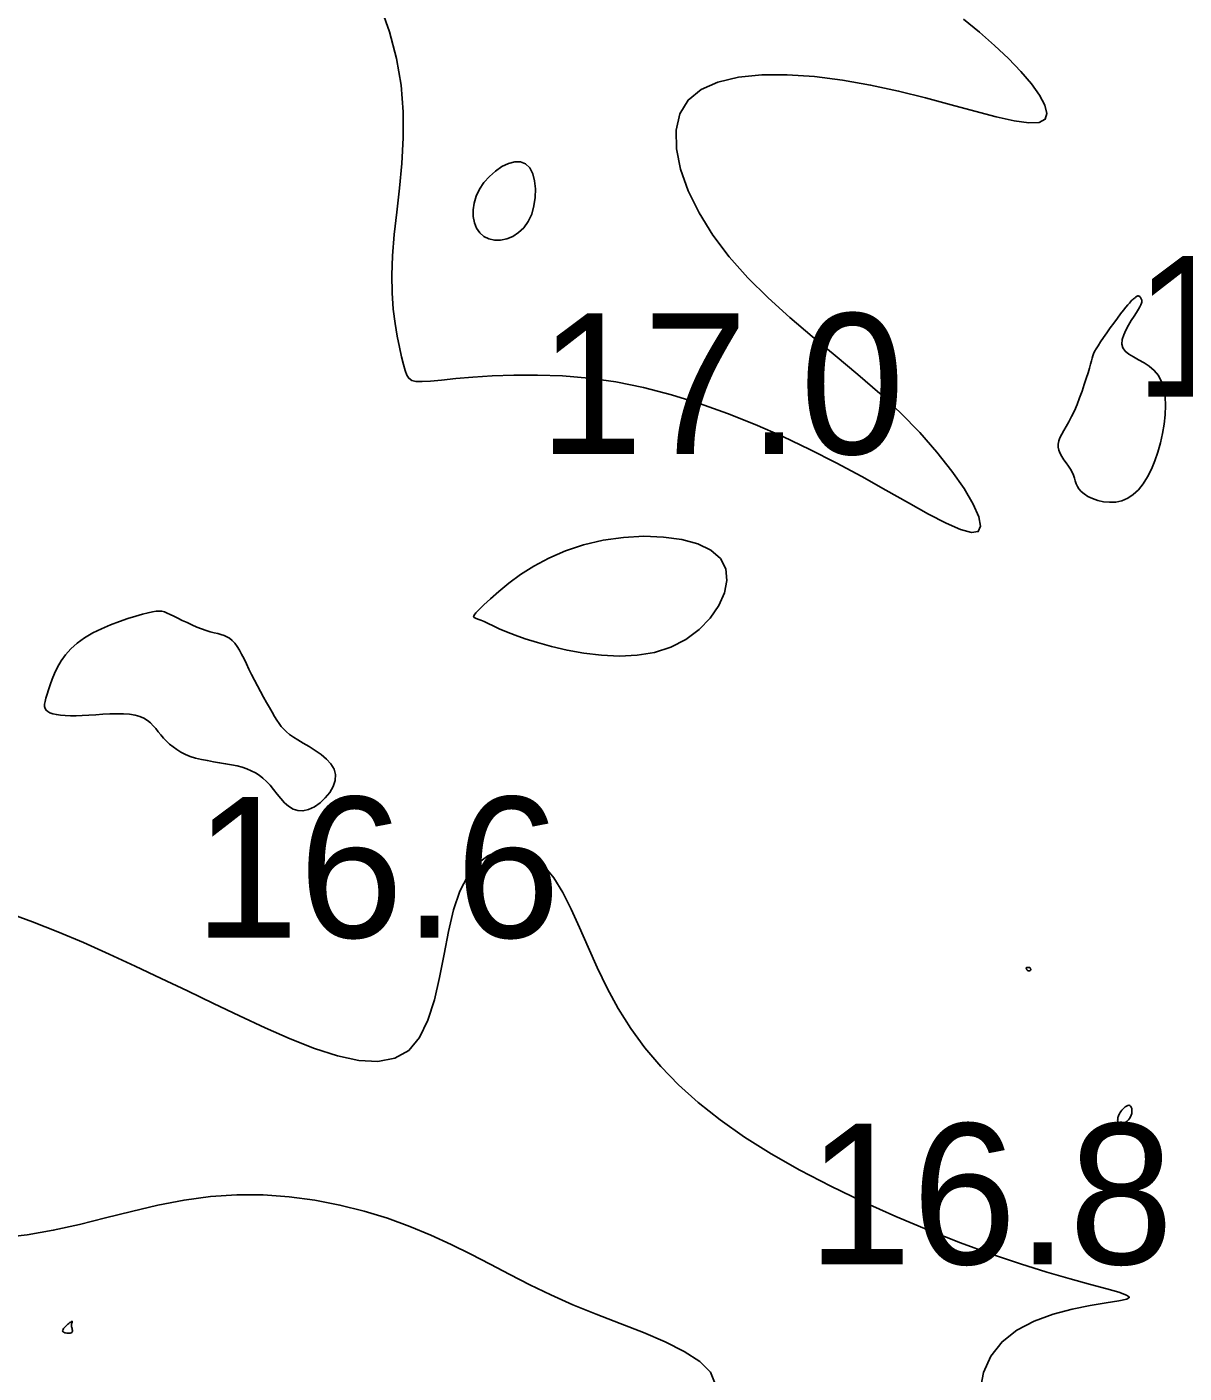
# Model space of a CAD drawing. Extents: x 3040093 to 3056816, y 408076 to 509144.
# Drawn here: x 3046417.5 to 3046458.62, y 434870.08 to 434917.94 of the extents above; entities that cross this region are included whole.
import ezdxf

# ---------------------------------------------------------------- set-up
doc = ezdxf.new("R2010")
doc.units = 0
doc.layers.add('V-CHAN-CONT-EL17', color=7, linetype='Continuous')
doc.layers.add('V-TOPO-SOUN-0610', color=7, linetype='Continuous')

msp = doc.modelspace()

# ---------------------------------------------------------------- linework, layer by layer
at = {"layer": 'V-CHAN-CONT-EL17'}
for points in [[(3046430.052, 434918.7), (3046430.381, 434917.762), (3046430.639, 434916.815), (3046430.799, 434915.865), (3046430.871, 434914.921), (3046430.872, 434913.991), (3046430.822, 434913.081), (3046430.741, 434912.199), (3046430.646, 434911.354), (3046430.557, 434910.553), (3046430.493, 434909.803), (3046430.469, 434909.112), (3046430.481, 434908.48), (3046430.521, 434907.907), (3046430.583, 434907.394), (3046430.658, 434906.94), (3046430.738, 434906.546), (3046430.817, 434906.211), (3046430.887, 434905.936), (3046430.943, 434905.72), (3046430.999, 434905.557), (3046431.07, 434905.443), (3046431.174, 434905.37), (3046431.326, 434905.333), (3046431.542, 434905.327), (3046431.839, 434905.345), (3046432.234, 434905.382), (3046432.738, 434905.432), (3046433.343, 434905.484), (3046434.038, 434905.529), (3046434.81, 434905.558), (3046435.648, 434905.561), (3046436.539, 434905.527), (3046437.471, 434905.448), (3046438.432, 434905.314), (3046439.412, 434905.117), (3046440.402, 434904.861), (3046441.399, 434904.552), (3046442.395, 434904.197), (3046443.384, 434903.802), (3046444.363, 434903.373), (3046445.323, 434902.917), (3046446.26, 434902.439), (3046447.167, 434901.95), (3046448.027, 434901.468), (3046448.826, 434901.017), (3046449.546, 434900.618), (3046450.17, 434900.294), (3046450.683, 434900.067), (3046451.067, 434899.96), (3046451.307, 434899.995), (3046451.391, 434900.188), (3046451.326, 434900.522), (3046451.126, 434900.975), (3046450.803, 434901.524), (3046450.371, 434902.146), (3046449.842, 434902.817), (3046449.229, 434903.516), (3046448.546, 434904.219), (3046447.806, 434904.908), (3046447.025, 434905.585), (3046446.221, 434906.256), (3046445.411, 434906.929), (3046444.612, 434907.609), (3046443.842, 434908.304), (3046443.119, 434909.019), (3046442.458, 434909.763), (3046441.877, 434910.536), (3046441.388, 434911.325), (3046441.002, 434912.111), (3046440.729, 434912.875), (3046440.582, 434913.598), (3046440.57, 434914.261), (3046440.706, 434914.845), (3046440.999, 434915.332), (3046441.457, 434915.708), (3046442.06, 434915.977), (3046442.788, 434916.148), (3046443.616, 434916.231), (3046444.523, 434916.236), (3046445.485, 434916.17), (3046446.48, 434916.045), (3046447.485, 434915.868), (3046448.478, 434915.652), (3046449.44, 434915.412), (3046450.351, 434915.168), (3046451.191, 434914.938), (3046451.943, 434914.741), (3046452.587, 434914.596), (3046453.104, 434914.522), (3046453.474, 434914.536), (3046453.685, 434914.652), (3046453.747, 434914.862), (3046453.675, 434915.151), (3046453.487, 434915.504), (3046453.198, 434915.908), (3046452.824, 434916.348), (3046452.381, 434916.811), (3046451.886, 434917.28), (3046451.354, 434917.746), (3046450.79, 434918.207)], [(3046451.374, 434869.473), (3046451.501, 434870.1), (3046451.761, 434870.684), (3046452.156, 434871.195), (3046452.68, 434871.607), (3046453.298, 434871.927), (3046453.966, 434872.17), (3046454.643, 434872.35), (3046455.286, 434872.479), (3046455.852, 434872.572), (3046456.3, 434872.644), (3046456.587, 434872.706), (3046456.679, 434872.774), (3046456.581, 434872.853), (3046456.308, 434872.952), (3046455.874, 434873.076), (3046455.293, 434873.232), (3046454.578, 434873.427), (3046453.745, 434873.667), (3046452.807, 434873.96), (3046451.779, 434874.31), (3046450.684, 434874.711), (3046449.543, 434875.16), (3046448.378, 434875.648), (3046447.214, 434876.17), (3046446.072, 434876.719), (3046444.974, 434877.29), (3046443.944, 434877.876), (3046442.999, 434878.471), (3046442.139, 434879.077), (3046441.36, 434879.696), (3046440.658, 434880.329), (3046440.026, 434880.978), (3046439.461, 434881.644), (3046438.959, 434882.331), (3046438.514, 434883.039), (3046438.12, 434883.767), (3046437.768, 434884.502), (3046437.447, 434885.226), (3046437.143, 434885.923), (3046436.847, 434886.576), (3046436.547, 434887.167), (3046436.231, 434887.68), (3046435.888, 434888.098), (3046435.51, 434888.406), (3046435.107, 434888.599), (3046434.692, 434888.676), (3046434.277, 434888.633), (3046433.875, 434888.467), (3046433.5, 434888.178), (3046433.166, 434887.761), (3046432.883, 434887.214), (3046432.661, 434886.543), (3046432.483, 434885.78), (3046432.325, 434884.966), (3046432.166, 434884.142), (3046431.983, 434883.348), (3046431.754, 434882.624), (3046431.456, 434882.011), (3046431.068, 434881.55), (3046430.571, 434881.27), (3046429.975, 434881.16), (3046429.292, 434881.196), (3046428.536, 434881.356), (3046427.721, 434881.618), (3046426.859, 434881.957), (3046425.965, 434882.352), (3046425.051, 434882.78), (3046424.129, 434883.221), (3046423.204, 434883.666), (3046422.277, 434884.111), (3046421.351, 434884.549), (3046420.428, 434884.975), (3046419.509, 434885.383), (3046418.597, 434885.769), (3046417.695, 434886.126), (3046416.803, 434886.451)], [(3046416.573, 434874.888), (3046417.505, 434874.991), (3046418.436, 434875.156), (3046419.365, 434875.363), (3046420.293, 434875.594), (3046421.222, 434875.828), (3046422.152, 434876.047), (3046423.084, 434876.231), (3046424.019, 434876.361), (3046424.957, 434876.422), (3046425.892, 434876.415), (3046426.819, 434876.347), (3046427.731, 434876.224), (3046428.623, 434876.051), (3046429.487, 434875.835), (3046430.319, 434875.581), (3046431.111, 434875.296), (3046431.861, 434874.985), (3046432.579, 434874.653), (3046433.276, 434874.305), (3046433.966, 434873.947), (3046434.66, 434873.584), (3046435.372, 434873.22), (3046436.114, 434872.86), (3046436.899, 434872.51), (3046437.731, 434872.173), (3046438.58, 434871.844), (3046439.41, 434871.517), (3046440.183, 434871.186), (3046440.862, 434870.845), (3046441.41, 434870.488), (3046441.789, 434870.108), (3046441.962, 434869.699)]]:
    msp.add_lwpolyline(points, dxfattribs=at)
for points in [[(3046433.744, 434912.405), (3046433.937, 434912.622), (3046434.153, 434912.813), (3046434.382, 434912.968), (3046434.614, 434913.08), (3046434.838, 434913.139), (3046435.045, 434913.138), (3046435.225, 434913.068), (3046435.369, 434912.924), (3046435.475, 434912.717), (3046435.543, 434912.463), (3046435.573, 434912.177), (3046435.566, 434911.875), (3046435.521, 434911.571), (3046435.439, 434911.28), (3046435.319, 434911.018), (3046435.162, 434910.798), (3046434.976, 434910.622), (3046434.771, 434910.489), (3046434.553, 434910.401), (3046434.333, 434910.356), (3046434.118, 434910.355), (3046433.918, 434910.397), (3046433.741, 434910.484), (3046433.595, 434910.612), (3046433.482, 434910.777), (3046433.403, 434910.973), (3046433.361, 434911.192), (3046433.357, 434911.428), (3046433.392, 434911.673), (3046433.468, 434911.923), (3046433.585, 434912.169)], [(3046454.17, 434902.885), (3046454.218, 434902.773), (3046454.282, 434902.66), (3046454.356, 434902.546), (3046454.436, 434902.433), (3046454.515, 434902.32), (3046454.588, 434902.21), (3046454.649, 434902.102), (3046454.694, 434901.996), (3046454.729, 434901.894), (3046454.759, 434901.795), (3046454.791, 434901.697), (3046454.832, 434901.603), (3046454.888, 434901.511), (3046454.965, 434901.42), (3046455.069, 434901.332), (3046455.207, 434901.247), (3046455.372, 434901.169), (3046455.56, 434901.104), (3046455.764, 434901.058), (3046455.979, 434901.037), (3046456.198, 434901.046), (3046456.415, 434901.09), (3046456.624, 434901.177), (3046456.82, 434901.308), (3046457.003, 434901.482), (3046457.17, 434901.693), (3046457.324, 434901.937), (3046457.462, 434902.209), (3046457.585, 434902.504), (3046457.693, 434902.818), (3046457.784, 434903.144), (3046457.86, 434903.479), (3046457.916, 434903.817), (3046457.952, 434904.151), (3046457.962, 434904.474), (3046457.947, 434904.781), (3046457.901, 434905.066), (3046457.823, 434905.322), (3046457.711, 434905.543), (3046457.563, 434905.725), (3046457.389, 434905.874), (3046457.2, 434905.998), (3046457.009, 434906.105), (3046456.827, 434906.202), (3046456.665, 434906.299), (3046456.535, 434906.403), (3046456.45, 434906.522), (3046456.416, 434906.661), (3046456.428, 434906.818), (3046456.477, 434906.986), (3046456.552, 434907.159), (3046456.645, 434907.332), (3046456.746, 434907.498), (3046456.846, 434907.65), (3046456.934, 434907.785), (3046457.003, 434907.896), (3046457.054, 434907.985), (3046457.09, 434908.056), (3046457.112, 434908.112), (3046457.122, 434908.155), (3046457.124, 434908.189), (3046457.12, 434908.217), (3046457.112, 434908.241), (3046457.102, 434908.265), (3046457.091, 434908.289), (3046457.078, 434908.311), (3046457.064, 434908.331), (3046457.049, 434908.347), (3046457.032, 434908.361), (3046457.015, 434908.369), (3046456.996, 434908.373), (3046456.977, 434908.371), (3046456.957, 434908.364), (3046456.936, 434908.353), (3046456.915, 434908.339), (3046456.893, 434908.322), (3046456.872, 434908.304), (3046456.85, 434908.286), (3046456.829, 434908.268), (3046456.808, 434908.25), (3046456.784, 434908.23), (3046456.756, 434908.204), (3046456.722, 434908.168), (3046456.679, 434908.12), (3046456.624, 434908.056), (3046456.555, 434907.971), (3046456.471, 434907.863), (3046456.369, 434907.73), (3046456.254, 434907.576), (3046456.13, 434907.409), (3046456.003, 434907.235), (3046455.878, 434907.061), (3046455.76, 434906.893), (3046455.654, 434906.738), (3046455.565, 434906.602), (3046455.496, 434906.491), (3046455.445, 434906.398), (3046455.407, 434906.317), (3046455.378, 434906.239), (3046455.354, 434906.157), (3046455.329, 434906.063), (3046455.3, 434905.95), (3046455.262, 434905.81), (3046455.211, 434905.637), (3046455.15, 434905.438), (3046455.078, 434905.219), (3046454.998, 434904.987), (3046454.911, 434904.751), (3046454.819, 434904.516), (3046454.724, 434904.291), (3046454.628, 434904.083), (3046454.531, 434903.897), (3046454.438, 434903.732), (3046454.352, 434903.585), (3046454.276, 434903.452), (3046454.214, 434903.33), (3046454.169, 434903.215), (3046454.145, 434903.105), (3046454.145, 434902.996)], [(3046440.919, 434896.164), (3046441.389, 434896.516), (3046441.783, 434896.922), (3046442.088, 434897.362), (3046442.291, 434897.814), (3046442.377, 434898.258), (3046442.333, 434898.671), (3046442.147, 434899.034), (3046441.81, 434899.329), (3046441.344, 434899.554), (3046440.773, 434899.711), (3046440.125, 434899.801), (3046439.426, 434899.826), (3046438.702, 434899.788), (3046437.98, 434899.688), (3046437.285, 434899.529), (3046436.641, 434899.314), (3046436.053, 434899.055), (3046435.521, 434898.767), (3046435.046, 434898.464), (3046434.63, 434898.16), (3046434.274, 434897.87), (3046433.978, 434897.608), (3046433.744, 434897.389), (3046433.572, 434897.223), (3046433.457, 434897.104), (3046433.393, 434897.023), (3046433.373, 434896.97), (3046433.394, 434896.936), (3046433.448, 434896.911), (3046433.529, 434896.886), (3046433.632, 434896.851), (3046433.754, 434896.798), (3046433.898, 434896.728), (3046434.072, 434896.642), (3046434.284, 434896.542), (3046434.54, 434896.431), (3046434.847, 434896.31), (3046435.212, 434896.181), (3046435.642, 434896.046), (3046436.141, 434895.908), (3046436.697, 434895.779), (3046437.295, 434895.671), (3046437.92, 434895.597), (3046438.557, 434895.569), (3046439.191, 434895.599), (3046439.805, 434895.701), (3046440.386, 434895.887)], [(3046422.357, 434892.656), (3046422.46, 434892.546), (3046422.572, 434892.44), (3046422.693, 434892.338), (3046422.826, 434892.242), (3046422.971, 434892.153), (3046423.131, 434892.073), (3046423.306, 434892.004), (3046423.497, 434891.945), (3046423.701, 434891.895), (3046423.913, 434891.852), (3046424.131, 434891.814), (3046424.349, 434891.779), (3046424.563, 434891.743), (3046424.771, 434891.706), (3046424.967, 434891.664), (3046425.148, 434891.616), (3046425.316, 434891.56), (3046425.473, 434891.495), (3046425.619, 434891.419), (3046425.757, 434891.33), (3046425.889, 434891.227), (3046426.017, 434891.109), (3046426.142, 434890.974), (3046426.266, 434890.823), (3046426.392, 434890.663), (3046426.521, 434890.504), (3046426.657, 434890.356), (3046426.802, 434890.228), (3046426.957, 434890.131), (3046427.126, 434890.074), (3046427.309, 434890.067), (3046427.509, 434890.115), (3046427.715, 434890.215), (3046427.917, 434890.355), (3046428.103, 434890.527), (3046428.263, 434890.723), (3046428.385, 434890.932), (3046428.458, 434891.146), (3046428.471, 434891.356), (3046428.416, 434891.553), (3046428.304, 434891.737), (3046428.146, 434891.909), (3046427.956, 434892.068), (3046427.746, 434892.215), (3046427.53, 434892.35), (3046427.32, 434892.473), (3046427.13, 434892.586), (3046426.969, 434892.688), (3046426.835, 434892.784), (3046426.722, 434892.876), (3046426.627, 434892.968), (3046426.542, 434893.065), (3046426.464, 434893.171), (3046426.387, 434893.288), (3046426.305, 434893.42), (3046426.215, 434893.572), (3046426.118, 434893.739), (3046426.014, 434893.92), (3046425.908, 434894.111), (3046425.799, 434894.308), (3046425.692, 434894.51), (3046425.586, 434894.712), (3046425.486, 434894.911), (3046425.391, 434895.105), (3046425.301, 434895.291), (3046425.216, 434895.467), (3046425.132, 434895.631), (3046425.05, 434895.781), (3046424.968, 434895.915), (3046424.884, 434896.031), (3046424.797, 434896.127), (3046424.706, 434896.201), (3046424.61, 434896.258), (3046424.508, 434896.301), (3046424.398, 434896.336), (3046424.28, 434896.366), (3046424.152, 434896.397), (3046424.014, 434896.432), (3046423.865, 434896.477), (3046423.704, 434896.534), (3046423.535, 434896.602), (3046423.362, 434896.677), (3046423.19, 434896.757), (3046423.022, 434896.836), (3046422.864, 434896.914), (3046422.718, 434896.986), (3046422.59, 434897.048), (3046422.482, 434897.099), (3046422.387, 434897.137), (3046422.297, 434897.161), (3046422.203, 434897.171), (3046422.096, 434897.167), (3046421.967, 434897.147), (3046421.809, 434897.111), (3046421.612, 434897.059), (3046421.371, 434896.99), (3046421.093, 434896.904), (3046420.791, 434896.8), (3046420.474, 434896.68), (3046420.154, 434896.543), (3046419.842, 434896.39), (3046419.548, 434896.22), (3046419.285, 434896.033), (3046419.059, 434895.83), (3046418.87, 434895.616), (3046418.714, 434895.396), (3046418.585, 434895.174), (3046418.481, 434894.955), (3046418.396, 434894.744), (3046418.327, 434894.547), (3046418.269, 434894.368), (3046418.219, 434894.21), (3046418.178, 434894.074), (3046418.148, 434893.957), (3046418.131, 434893.858), (3046418.13, 434893.773), (3046418.147, 434893.702), (3046418.182, 434893.643), (3046418.24, 434893.593), (3046418.32, 434893.55), (3046418.423, 434893.515), (3046418.548, 434893.487), (3046418.694, 434893.466), (3046418.859, 434893.453), (3046419.044, 434893.446), (3046419.247, 434893.446), (3046419.467, 434893.453), (3046419.703, 434893.465), (3046419.949, 434893.481), (3046420.201, 434893.498), (3046420.453, 434893.511), (3046420.698, 434893.518), (3046420.932, 434893.516), (3046421.15, 434893.502), (3046421.345, 434893.472), (3046421.513, 434893.425), (3046421.657, 434893.361), (3046421.782, 434893.283), (3046421.892, 434893.193), (3046421.991, 434893.094), (3046422.082, 434892.989), (3046422.171, 434892.879), (3046422.262, 434892.768)], [(3046453.015, 434884.474), (3046453.016, 434884.465), (3046453.018, 434884.455), (3046453.023, 434884.445), (3046453.028, 434884.434), (3046453.034, 434884.424), (3046453.041, 434884.414), (3046453.048, 434884.405), (3046453.055, 434884.398), (3046453.062, 434884.391), (3046453.069, 434884.386), (3046453.077, 434884.382), (3046453.084, 434884.379), (3046453.092, 434884.377), (3046453.1, 434884.376), (3046453.109, 434884.376), (3046453.118, 434884.377), (3046453.128, 434884.379), (3046453.138, 434884.382), (3046453.147, 434884.386), (3046453.156, 434884.391), (3046453.163, 434884.397), (3046453.169, 434884.404), (3046453.173, 434884.413), (3046453.174, 434884.422), (3046453.174, 434884.433), (3046453.172, 434884.443), (3046453.169, 434884.454), (3046453.164, 434884.464), (3046453.159, 434884.474), (3046453.153, 434884.483), (3046453.146, 434884.49), (3046453.139, 434884.495), (3046453.132, 434884.499), (3046453.125, 434884.502), (3046453.118, 434884.503), (3046453.11, 434884.503), (3046453.101, 434884.503), (3046453.092, 434884.503), (3046453.083, 434884.502), (3046453.072, 434884.501), (3046453.062, 434884.501), (3046453.052, 434884.5), (3046453.042, 434884.498), (3046453.033, 434884.495), (3046453.025, 434884.492), (3046453.02, 434884.487), (3046453.016, 434884.481)], [(3046456.347, 434879.34), (3046456.324, 434879.301), (3046456.305, 434879.264), (3046456.29, 434879.228), (3046456.28, 434879.194), (3046456.272, 434879.16), (3046456.267, 434879.127), (3046456.264, 434879.095), (3046456.263, 434879.062), (3046456.264, 434879.03), (3046456.268, 434879.001), (3046456.276, 434878.975), (3046456.289, 434878.953), (3046456.307, 434878.936), (3046456.332, 434878.927), (3046456.364, 434878.925), (3046456.403, 434878.932), (3046456.449, 434878.947), (3046456.498, 434878.97), (3046456.548, 434879.001), (3046456.598, 434879.039), (3046456.645, 434879.083), (3046456.687, 434879.133), (3046456.721, 434879.189), (3046456.747, 434879.25), (3046456.763, 434879.313), (3046456.771, 434879.376), (3046456.77, 434879.436), (3046456.762, 434879.491), (3046456.746, 434879.537), (3046456.724, 434879.572), (3046456.695, 434879.594), (3046456.66, 434879.6), (3046456.621, 434879.592), (3046456.579, 434879.572), (3046456.536, 434879.543), (3046456.492, 434879.507), (3046456.45, 434879.466), (3046456.411, 434879.424), (3046456.376, 434879.381)], [(3046418.836, 434871.515), (3046418.873, 434871.505), (3046418.914, 434871.499), (3046418.957, 434871.496), (3046419, 434871.497), (3046419.039, 434871.502), (3046419.072, 434871.512), (3046419.098, 434871.526), (3046419.112, 434871.546), (3046419.118, 434871.57), (3046419.118, 434871.597), (3046419.112, 434871.628), (3046419.104, 434871.66), (3046419.095, 434871.694), (3046419.087, 434871.728), (3046419.083, 434871.762), (3046419.084, 434871.795), (3046419.089, 434871.826), (3046419.096, 434871.855), (3046419.103, 434871.879), (3046419.108, 434871.899), (3046419.11, 434871.913), (3046419.108, 434871.92), (3046419.098, 434871.92), (3046419.081, 434871.911), (3046419.056, 434871.895), (3046419.027, 434871.874), (3046418.994, 434871.847), (3046418.958, 434871.817), (3046418.922, 434871.785), (3046418.887, 434871.752), (3046418.855, 434871.719), (3046418.827, 434871.688), (3046418.804, 434871.659), (3046418.786, 434871.631), (3046418.775, 434871.606), (3046418.771, 434871.583), (3046418.774, 434871.562), (3046418.786, 434871.544), (3046418.807, 434871.528)]]:
    msp.add_lwpolyline(points, close=True, dxfattribs=at)

# ---------------------------------------------------------------- texts
at = {"layer": 'V-TOPO-SOUN-0610'}
for s, p in [('16.7 ', (3046456.843, 434904.79)), ('17.0 ', (3046435.683, 434902.75)), ('16.6 ', (3046423.443, 434885.56)), ('16.8 ', (3046445.233, 434873.95))]:
    msp.add_text(s, height=5, dxfattribs=at).set_placement(p)

doc.saveas('drawing.dxf')
